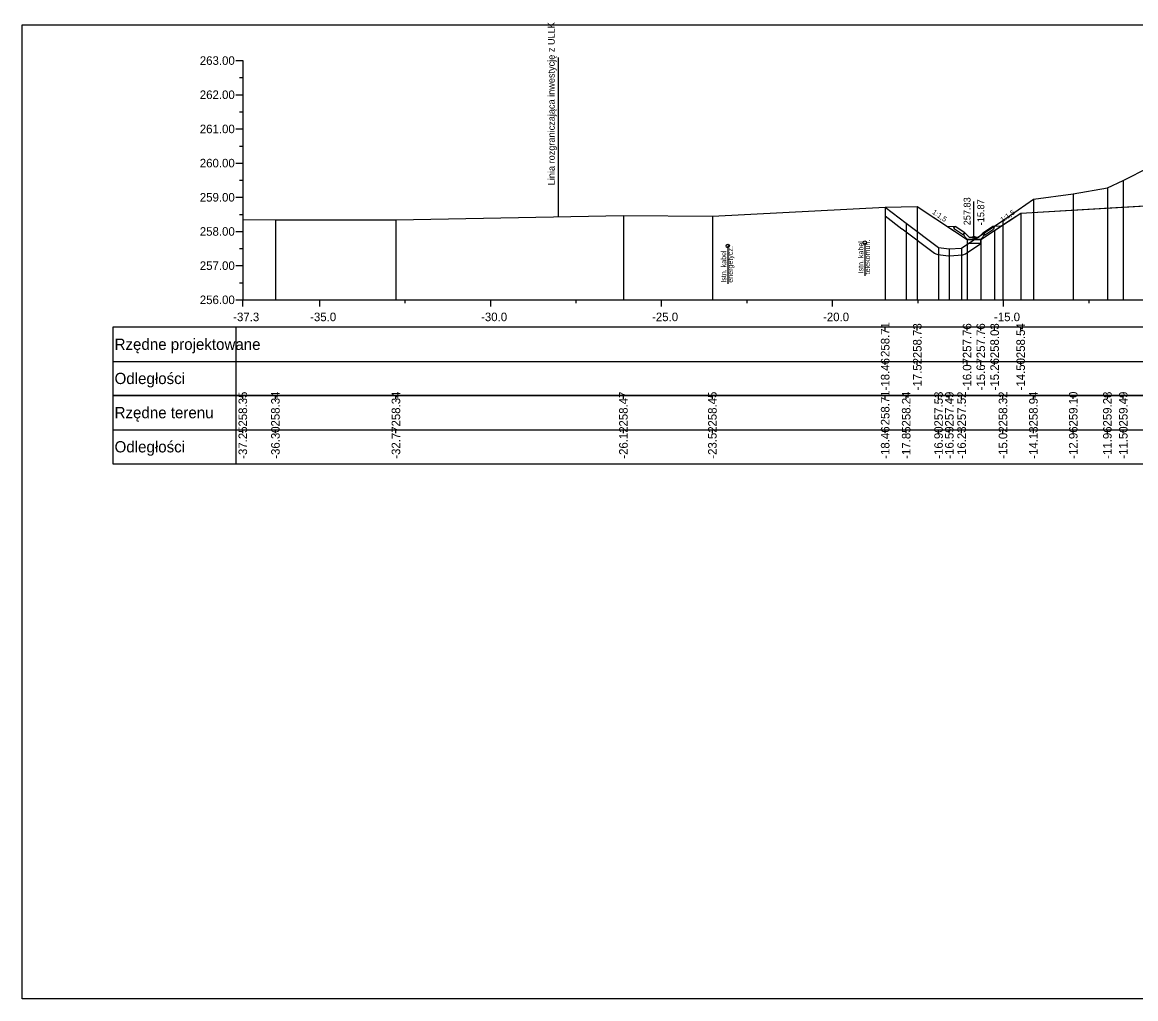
# Model space of a CAD drawing. Extents: x 6516023 to 6560129, y 5513077 to 5529206.
# Drawn here: x 6516634.51 to 6516667.08, y 5514484.66 to 5514513.23 of the extents above; entities that cross this region are included whole.
import ezdxf

# ---------------------------------------------------------------- set-up
doc = ezdxf.new("R2010")
doc.units = 0
for name, color, linetype in [('IR_default', 7, 'Continuous'), ('TOR_PRZEK_P-kable', 7, 'Continuous'), ('TOR_PRZEK_P-odwodnienie', 7, 'Continuous'), ('TOR_PRZEK_P-opisy', 7, 'Continuous'), ('TOR_PRZEK_P-schodkowanie+wymiana', 7, 'Continuous'), ('TOR_PRZEK_P-tabelka istniejace', 7, 'Continuous'), ('TOR_PRZEK_P-tabelka projektowane', 7, 'Continuous'), ('TOR_PRZEK_P-teren istniejacy', 7, 'Continuous'), ('TOR_PRZEK_P-uklad odniesienia', 7, 'Continuous'), ('TOR_PRZEK_P-warstwa ochronna II', 7, 'Continuous'), ('TOR_PS_T-granica PKP-projektowana', 7, 'Continuous'), ('TOR_RAMKI-ramka+tabelka 1', 7, 'Continuous')]:
    doc.layers.add(name, color=color, linetype=linetype)

msp = doc.modelspace()

# ---------------------------------------------------------------- linework, layer by layer
at = {"layer": 'IR_default'}
msp.add_lwpolyline([(6516659.75, 5514507.819), (6516660.689, 5514507.838), (6516661.774, 5514507.115), (6516662.146, 5514506.867), (6516662.347, 5514506.867), (6516662.546, 5514506.867), (6516662.75, 5514507.003), (6516662.951, 5514507.137), (6516663.338, 5514507.396), (6516663.713, 5514507.645), (6516666.496, 5514507.804), (6516669.534, 5514507.978)], dxfattribs=at)
at = {"layer": 'TOR_PRZEK_P-kable'}
for p, q in [((6516655.146, 5514506.681), (6516655.146, 5514505.571)), ((6516659.156, 5514506.777), (6516659.156, 5514505.803))]:
    msp.add_line(p, q, dxfattribs=at)
for centre in [(6516659.156, 5514506.777), (6516655.146, 5514506.681)]:
    msp.add_circle(centre, 0.05, dxfattribs=at)
at = {"layer": 'TOR_PRZEK_P-odwodnienie'}
for p, q in [((6516662.346, 5514506.937), (6516662.346, 5514507.981)), ((6516662.037, 5514506.996), (6516661.775, 5514507.17)), ((6516662.081, 5514507.063), (6516661.8, 5514507.25)), ((6516662.61, 5514507.063), (6516662.891, 5514507.25)), ((6516662.654, 5514506.996), (6516662.916, 5514507.17)), ((6516662.048, 5514507.013), (6516662.037, 5514506.996)), ((6516662.038, 5514507.032), (6516662.086, 5514507.056)), ((6516662.081, 5514507.063), (6516662.073, 5514507.05)), ((6516662.206, 5514506.937), (6516662.086, 5514507.056)), ((6516662.156, 5514506.867), (6516662.536, 5514506.867)), ((6516662.206, 5514506.937), (6516662.486, 5514506.937)), ((6516662.486, 5514506.937), (6516662.606, 5514507.056)), ((6516662.606, 5514507.056), (6516662.653, 5514507.032)), ((6516662.61, 5514507.063), (6516662.618, 5514507.05)), ((6516662.643, 5514507.013), (6516662.654, 5514506.996))]:
    msp.add_line(p, q, dxfattribs=at)
for points in [[(6516661.554, 5514507.261), (6516661.8, 5514507.25)], [(6516661.75, 5514507.223), (6516661.8, 5514507.25)], [(6516661.75, 5514507.223), (6516661.775, 5514507.17)], [(6516663.137, 5514507.261), (6516662.891, 5514507.25)], [(6516662.941, 5514507.223), (6516662.891, 5514507.25)], [(6516662.941, 5514507.223), (6516662.916, 5514507.17)], [(6516662.073, 5514507.05), (6516662.037, 5514507.032)], [(6516662.037, 5514507.032), (6516662.048, 5514507.013)], [(6516662.086, 5514506.937), (6516662.038, 5514507.032)], [(6516662.156, 5514506.867), (6516662.086, 5514506.937)], [(6516662.146, 5514506.867), (6516662.145, 5514506.868), (6516662.146, 5514506.867), (6516662.145, 5514506.867), (6516662.146, 5514506.867), (6516662.146, 5514506.867), (6516662.146, 5514506.867), (6516662.146, 5514506.868)], [(6516662.546, 5514506.867), (6516662.146, 5514506.867), (6516662.146, 5514506.767), (6516662.546, 5514506.767), (6516662.546, 5514506.867)], [(6516662.536, 5514506.867), (6516662.606, 5514506.937)], [(6516662.546, 5514506.867), (6516662.545, 5514506.868), (6516662.546, 5514506.867), (6516662.545, 5514506.867), (6516662.546, 5514506.867), (6516662.546, 5514506.867), (6516662.546, 5514506.867), (6516662.546, 5514506.868)], [(6516662.606, 5514506.937), (6516662.653, 5514507.032)], [(6516662.618, 5514507.05), (6516662.654, 5514507.032)], [(6516662.654, 5514507.032), (6516662.643, 5514507.013)]]:
    msp.add_lwpolyline(points, dxfattribs=at)
msp.add_circle((6516662.346, 5514506.937), 0.035, dxfattribs=at)
at = {"layer": 'TOR_PRZEK_P-schodkowanie+wymiana'}
for p, q in [((6516660.245, 5514507.184), (6516661.191, 5514506.474)), ((6516662.095, 5514506.455), (6516662.546, 5514506.753)), ((6516661.286, 5514506.436), (6516661.601, 5514506.396)), ((6516661.641, 5514506.395), (6516662, 5514506.422))]:
    msp.add_line(p, q, dxfattribs=at)
msp.add_lwpolyline([(6516659.75, 5514507.567), (6516660.242, 5514507.186)], dxfattribs=at)
for centre, start, end in [((6516660.365, 5514507.344), 232.2988, 233.1145), ((6516661.311, 5514506.634), 233.1145, 262.8719), ((6516661.626, 5514506.595), 262.8719, 274.3473), ((6516661.985, 5514506.622), 274.3473, 303.4937)]:
    msp.add_arc(centre, 0.2, start, end, dxfattribs=at)
at = {"layer": 'TOR_PRZEK_P-tabelka istniejace'}
for p, q in [((6516637.163, 5514502.306), (6516637.163, 5514500.306)), ((6516640.763, 5514502.306), (6516640.763, 5514500.306)), ((6516640.963, 5514502.206), (6516640.963, 5514502.306)), ((6516641.917, 5514502.206), (6516641.917, 5514502.306)), ((6516645.441, 5514502.206), (6516645.441, 5514502.306)), ((6516652.095, 5514502.206), (6516652.095, 5514502.306)), ((6516654.696, 5514502.206), (6516654.696, 5514502.306)), ((6516659.75, 5514502.206), (6516659.75, 5514502.306)), ((6516660.365, 5514502.206), (6516660.365, 5514502.306)), ((6516661.311, 5514502.206), (6516661.311, 5514502.306)), ((6516661.626, 5514502.206), (6516661.626, 5514502.306)), ((6516661.985, 5514502.206), (6516661.985, 5514502.306)), ((6516663.195, 5514502.206), (6516663.195, 5514502.306)), ((6516664.086, 5514502.206), (6516664.086, 5514502.306)), ((6516665.25, 5514502.206), (6516665.25, 5514502.306)), ((6516666.248, 5514502.206), (6516666.248, 5514502.306)), ((6516666.714, 5514502.206), (6516666.714, 5514502.306)), ((6516637.163, 5514501.306), (6516720.963, 5514501.306)), ((6516640.963, 5514501.206), (6516640.963, 5514501.306)), ((6516641.917, 5514501.206), (6516641.917, 5514501.306)), ((6516645.441, 5514501.206), (6516645.441, 5514501.306)), ((6516652.095, 5514501.206), (6516652.095, 5514501.306)), ((6516654.696, 5514501.206), (6516654.696, 5514501.306)), ((6516659.75, 5514501.206), (6516659.75, 5514501.306)), ((6516660.365, 5514501.206), (6516660.365, 5514501.306)), ((6516661.311, 5514501.206), (6516661.311, 5514501.306)), ((6516661.626, 5514501.206), (6516661.626, 5514501.306)), ((6516661.985, 5514501.206), (6516661.985, 5514501.306)), ((6516663.195, 5514501.206), (6516663.195, 5514501.306)), ((6516664.086, 5514501.206), (6516664.086, 5514501.306)), ((6516665.25, 5514501.206), (6516665.25, 5514501.306)), ((6516666.248, 5514501.206), (6516666.248, 5514501.306)), ((6516666.714, 5514501.206), (6516666.714, 5514501.306))]:
    msp.add_line(p, q, dxfattribs=at)
for points in [[(6516666.714, 5514508.593), (6516666.714, 5514505.306), (6516666.714, 5514505.176), (6516666.714, 5514505.106)], [(6516665.25, 5514508.207), (6516665.25, 5514505.306), (6516665.25, 5514505.176), (6516665.25, 5514505.106)], [(6516666.248, 5514508.382), (6516666.248, 5514505.306), (6516666.248, 5514505.176), (6516666.248, 5514505.106)], [(6516659.75, 5514507.819), (6516659.75, 5514505.306), (6516659.75, 5514505.176), (6516659.75, 5514505.106)], [(6516664.086, 5514508.047), (6516664.086, 5514505.306), (6516664.086, 5514505.176), (6516664.086, 5514505.106)], [(6516640.963, 5514507.456), (6516640.963, 5514505.306), (6516640.963, 5514505.176), (6516640.963, 5514505.106)], [(6516641.917, 5514507.45), (6516641.917, 5514505.306), (6516641.917, 5514505.176), (6516641.917, 5514505.106)], [(6516645.441, 5514507.45), (6516645.441, 5514505.306), (6516645.441, 5514505.176), (6516645.441, 5514505.106)], [(6516652.095, 5514507.572), (6516652.095, 5514505.306), (6516652.095, 5514505.176), (6516652.095, 5514505.106)], [(6516654.696, 5514507.554), (6516654.696, 5514505.306), (6516654.696, 5514505.176), (6516654.696, 5514505.106)], [(6516660.365, 5514507.344), (6516660.365, 5514505.306), (6516660.365, 5514505.176), (6516660.365, 5514505.106)], [(6516663.195, 5514507.422), (6516663.195, 5514505.306), (6516663.195, 5514505.176), (6516663.195, 5514505.106)], [(6516661.311, 5514506.634), (6516661.311, 5514505.306), (6516661.311, 5514505.176), (6516661.311, 5514505.106)], [(6516661.626, 5514506.595), (6516661.626, 5514505.306), (6516661.626, 5514505.176), (6516661.626, 5514505.106)], [(6516661.985, 5514506.622), (6516661.985, 5514505.306), (6516661.985, 5514505.176), (6516661.985, 5514505.106)]]:
    msp.add_lwpolyline(points, dxfattribs=at)
msp.add_lwpolyline([(6516637.163, 5514502.306), (6516637.163, 5514500.306), (6516720.963, 5514500.306), (6516720.963, 5514502.306)], close=True, dxfattribs=at)
at = {"layer": 'TOR_PRZEK_P-tabelka projektowane'}
for p, q in [((6516637.163, 5514504.306), (6516637.163, 5514502.306)), ((6516640.763, 5514504.306), (6516640.763, 5514502.306)), ((6516659.75, 5514504.206), (6516659.75, 5514504.306)), ((6516660.689, 5514504.206), (6516660.689, 5514504.306)), ((6516662.146, 5514504.206), (6516662.146, 5514504.306)), ((6516662.546, 5514504.206), (6516662.546, 5514504.306)), ((6516662.951, 5514504.206), (6516662.951, 5514504.306)), ((6516663.713, 5514504.206), (6516663.713, 5514504.306)), ((6516637.163, 5514503.306), (6516720.963, 5514503.306)), ((6516659.75, 5514503.206), (6516659.75, 5514503.306)), ((6516660.689, 5514503.206), (6516660.689, 5514503.306)), ((6516662.146, 5514503.206), (6516662.146, 5514503.306)), ((6516662.546, 5514503.206), (6516662.546, 5514503.306)), ((6516662.951, 5514503.206), (6516662.951, 5514503.306)), ((6516663.713, 5514503.206), (6516663.713, 5514503.306))]:
    msp.add_line(p, q, dxfattribs=at)
for points in [[(6516659.75, 5514507.819), (6516659.75, 5514505.306), (6516659.75, 5514505.176), (6516659.75, 5514505.106)], [(6516660.689, 5514507.838), (6516660.689, 5514505.306), (6516660.689, 5514505.176), (6516660.689, 5514505.106)], [(6516663.713, 5514507.645), (6516663.713, 5514505.306), (6516663.713, 5514505.176), (6516663.713, 5514505.106)], [(6516662.951, 5514507.137), (6516662.951, 5514505.306), (6516662.951, 5514505.176), (6516662.951, 5514505.106)], [(6516662.146, 5514506.867), (6516662.146, 5514505.306), (6516662.146, 5514505.176), (6516662.146, 5514505.106)], [(6516662.546, 5514506.867), (6516662.546, 5514505.306), (6516662.546, 5514505.176), (6516662.546, 5514505.106)]]:
    msp.add_lwpolyline(points, dxfattribs=at)
msp.add_lwpolyline([(6516637.163, 5514504.306), (6516637.163, 5514502.306), (6516720.963, 5514502.306), (6516720.963, 5514504.306)], close=True, dxfattribs=at)
at = {"layer": 'TOR_PRZEK_P-teren istniejacy'}
msp.add_lwpolyline([(6516640.963, 5514507.456), (6516641.917, 5514507.45), (6516645.441, 5514507.45), (6516652.095, 5514507.572), (6516654.696, 5514507.554), (6516659.75, 5514507.819), (6516660.365, 5514507.344), (6516661.311, 5514506.634), (6516661.626, 5514506.595), (6516661.985, 5514506.622), (6516663.195, 5514507.422), (6516664.086, 5514508.047), (6516665.25, 5514508.207), (6516666.248, 5514508.382), (6516666.714, 5514508.593), (6516667.476, 5514508.985)], dxfattribs=at)
at = {"layer": 'TOR_PRZEK_P-uklad odniesienia'}
for p, q in [((6516640.763, 5514512.106), (6516640.963, 5514512.106)), ((6516640.963, 5514512.106), (6516640.963, 5514505.106)), ((6516640.863, 5514511.606), (6516640.963, 5514511.606)), ((6516640.763, 5514511.106), (6516640.963, 5514511.106)), ((6516640.863, 5514510.606), (6516640.963, 5514510.606)), ((6516640.763, 5514510.106), (6516640.963, 5514510.106)), ((6516640.863, 5514509.606), (6516640.963, 5514509.606)), ((6516640.763, 5514509.106), (6516640.963, 5514509.106)), ((6516640.863, 5514508.606), (6516640.963, 5514508.606)), ((6516640.763, 5514508.106), (6516640.963, 5514508.106)), ((6516640.863, 5514507.606), (6516640.963, 5514507.606)), ((6516640.763, 5514507.106), (6516640.963, 5514507.106)), ((6516640.863, 5514506.606), (6516640.963, 5514506.606)), ((6516640.763, 5514506.106), (6516640.963, 5514506.106)), ((6516640.863, 5514505.606), (6516640.963, 5514505.606)), ((6516640.763, 5514505.106), (6516640.963, 5514505.106)), ((6516640.963, 5514505.106), (6516720.963, 5514505.106)), ((6516640.963, 5514505.006), (6516640.963, 5514505.106)), ((6516640.963, 5514504.906), (6516640.963, 5514505.106)), ((6516643.213, 5514504.906), (6516643.213, 5514505.106)), ((6516645.713, 5514505.006), (6516645.713, 5514505.106)), ((6516648.213, 5514504.906), (6516648.213, 5514505.106)), ((6516650.713, 5514505.006), (6516650.713, 5514505.106)), ((6516653.213, 5514504.906), (6516653.213, 5514505.106)), ((6516655.713, 5514505.006), (6516655.713, 5514505.106)), ((6516658.213, 5514504.906), (6516658.213, 5514505.106)), ((6516660.713, 5514505.006), (6516660.713, 5514505.106)), ((6516663.213, 5514504.906), (6516663.213, 5514505.106)), ((6516665.713, 5514505.006), (6516665.713, 5514505.106))]:
    msp.add_line(p, q, dxfattribs=at)
at = {"layer": 'TOR_PRZEK_P-warstwa ochronna II'}
msp.add_lwpolyline([(6516659.75, 5514507.819), (6516660.689, 5514507.838), (6516662.146, 5514506.867), (6516662.546, 5514506.867), (6516662.951, 5514507.137), (6516663.713, 5514507.645), (6516669.534, 5514507.978), (6516670.013, 5514508.297), (6516670.591, 5514508.32), (6516678.963, 5514508.655), (6516680.238, 5514508.706), (6516681.513, 5514508.656), (6516689.584, 5514508.333), (6516690.18, 5514508.309), (6516690.659, 5514507.99), (6516692.48, 5514507.817), (6516693.59, 5514507.076), (6516694.07, 5514506.756), (6516694.47, 5514506.756), (6516695.434, 5514507.398)], dxfattribs=at)
at = {"layer": 'TOR_PS_T-granica PKP-projektowana'}
msp.add_line((6516650.198, 5514507.537), (6516650.198, 5514512.194), dxfattribs=at)
at = {"layer": 'TOR_RAMKI-ramka+tabelka 1'}
msp.add_lwpolyline([(6516634.513, 5514513.156), (6516882.013, 5514513.156), (6516882.013, 5514484.656), (6516634.513, 5514484.656)], close=True, dxfattribs=at)

# ---------------------------------------------------------------- texts
at = {"layer": 'TOR_PRZEK_P-kable'}
for s, height, p in [('telekomun.', 0.15, (6516659.306, 5514505.851)), ('Istn. kabel', 0.14999, (6516655.101, 5514505.607)), ('energetycz.', 0.14999, (6516655.295, 5514505.607)), ('Istn. kabel', 0.14999, (6516659.112, 5514505.879))]:
    msp.add_text(s, height=height, rotation=90.0511, dxfattribs=at).set_placement(p)
at = {"layer": 'TOR_PRZEK_P-odwodnienie'}
for s, p in [('257.83', (6516662.246, 5514507.287)), ('-15.87', (6516662.646, 5514507.287))]:
    msp.add_text(s, height=0.2, rotation=90, dxfattribs=at).set_placement(p)
at = {"layer": 'TOR_PRZEK_P-opisy'}
for rotation, p in [(325.9299, (6516661.11, 5514507.636)), (34.0701, (6516663.18, 5514507.371))]:
    msp.add_text('1:1,5', height=0.15, rotation=rotation, dxfattribs=at).set_placement(p)
at = {"layer": 'TOR_PRZEK_P-tabelka istniejace'}
for s, p in [('258.35', (6516641.088, 5514501.397)), ('258.34', (6516642.042, 5514501.399)), ('258.34', (6516645.566, 5514501.399)), ('258.47', (6516652.22, 5514501.398)), ('258.45', (6516654.821, 5514501.397)), ('258.71', (6516659.875, 5514501.433)), ('258.24', (6516660.49, 5514501.399)), ('257.53', (6516661.436, 5514501.398)), ('257.49', (6516661.751, 5514501.398)), ('257.52', (6516662.11, 5514501.4)), ('258.32', (6516663.32, 5514501.4)), ('258.94', (6516664.211, 5514501.399)), ('259.10', (6516665.375, 5514501.398)), ('259.28', (6516666.373, 5514501.398)), ('259.49', (6516666.839, 5514501.398)), ('-37.25', (6516641.088, 5514500.453)), ('-36.30', (6516642.042, 5514500.455)), ('-32.77', (6516645.566, 5514500.455)), ('-26.12', (6516652.22, 5514500.456)), ('-23.52', (6516654.821, 5514500.456)), ('-18.46', (6516659.875, 5514500.454)), ('-17.85', (6516660.49, 5514500.453)), ('-16.90', (6516661.436, 5514500.455)), ('-16.59', (6516661.751, 5514500.455)), ('-16.23', (6516662.11, 5514500.454)), ('-15.02', (6516663.32, 5514500.456)), ('-14.13', (6516664.211, 5514500.454)), ('-12.96', (6516665.375, 5514500.454)), ('-11.96', (6516666.373, 5514500.454)), ('-11.50', (6516666.839, 5514500.455))]:
    msp.add_text(s, height=0.25, rotation=90, dxfattribs=at).set_placement(p)
for s, p in [('Rzędne terenu', (6516637.213, 5514501.641)), ('Odległości', (6516637.213, 5514500.641))]:
    msp.add_text(s, height=0.33, dxfattribs=at).set_placement(p)
at = {"layer": 'TOR_PRZEK_P-tabelka projektowane'}
for s, p in [('258.71', (6516659.875, 5514503.433)), ('258.73', (6516660.814, 5514503.398)), ('257.76', (6516662.271, 5514503.398)), ('257.76', (6516662.671, 5514503.398)), ('258.03', (6516663.076, 5514503.398)), ('258.54', (6516663.838, 5514503.399)), ('-18.46', (6516659.875, 5514502.454)), ('-17.52', (6516660.814, 5514502.456)), ('-16.07', (6516662.271, 5514502.455)), ('-15.67', (6516662.671, 5514502.455)), ('-15.26', (6516663.076, 5514502.454)), ('-14.50', (6516663.838, 5514502.455))]:
    msp.add_text(s, height=0.25, rotation=90, dxfattribs=at).set_placement(p)
for s, p in [('Rzędne projektowane', (6516637.213, 5514503.641)), ('Odległości', (6516637.213, 5514502.641))]:
    msp.add_text(s, height=0.33, dxfattribs=at).set_placement(p)
at = {"layer": 'TOR_PRZEK_P-uklad odniesienia'}
for s, height, p in [('263.00', 0.25, (6516639.705, 5514511.981)), ('262.00', 0.25, (6516639.705, 5514510.981)), ('261.00', 0.25, (6516639.705, 5514509.981)), ('260.00', 0.25, (6516639.705, 5514508.981)), ('259.00', 0.25, (6516639.705, 5514507.981)), ('258.00', 0.25, (6516639.705, 5514506.981)), ('257.00', 0.25, (6516639.705, 5514505.981)), ('256.00', 0.25, (6516639.705, 5514504.981)), ('-', 0.0001, (6516640.963, 5514505.106)), ('-37.3', 0.25, (6516640.682, 5514504.481)), ('-35.0', 0.25, (6516642.932, 5514504.481)), ('-30.0', 0.25, (6516647.932, 5514504.481)), ('-25.0', 0.25, (6516652.932, 5514504.481)), ('-20.0', 0.25, (6516657.932, 5514504.481)), ('-15.0', 0.25, (6516662.932, 5514504.481))]:
    msp.add_text(s, height=height, dxfattribs=at).set_placement(p)
at = {"layer": 'TOR_PS_T-granica PKP-projektowana'}
msp.add_text('Linia rozgraniczająca inwestycję z ULLK', height=0.2, rotation=90.0511, dxfattribs=at).set_placement((6516650.088, 5514508.458))

doc.saveas('drawing.dxf')
